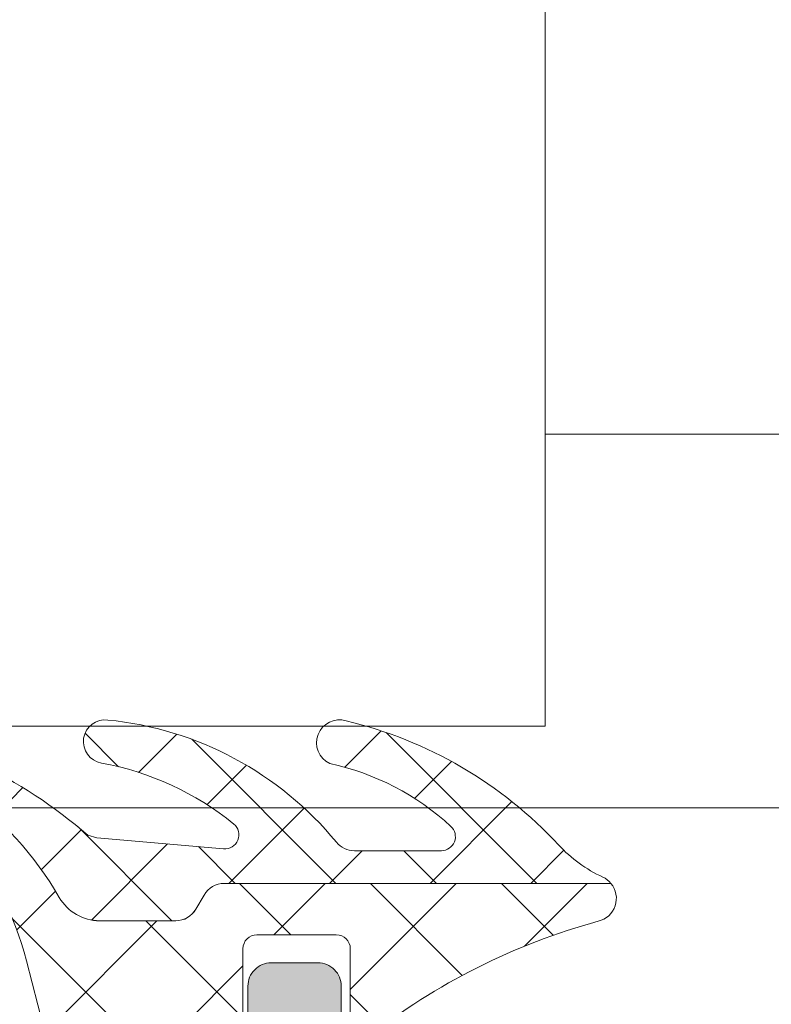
# Model space of a CAD drawing. Header units: millimetres. Extents: x 213386 to 506888, y 183055 to 450952.
# Tile 316 of 656: x 393802 to 393818, y 284315 to 284336. Entities that reach past the tile are written whole.
import ezdxf

# ---------------------------------------------------------------- set-up
doc = ezdxf.new("R2010")
doc.units = ezdxf.units.MM
doc.layers.add('FASÁDA DETAILNÍ', color=255, linetype='Continuous', lineweight=0)

msp = doc.modelspace()

# ---------------------------------------------------------------- hatches: boundary and pattern name
at = {"layer": 'FASÁDA DETAILNÍ'}
h = msp.add_hatch(dxfattribs=at)
h.set_pattern_fill('ANSI37', color=256, scale=0.48, angle=90, style=0)
h.set_pattern_definition([(135, (393673.133020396, 283048.1544064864), (-1.077630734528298, -1.077630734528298), []), (225, (393673.133020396, 283048.1544064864), (1.077630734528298, -1.077630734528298), [])])
edge = h.paths.add_edge_path()
edge.add_arc((393809.3824411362, 284318.737345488), 0.4999992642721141, 219.4073371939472, 269.9999342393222)
edge.add_line((393809.3824405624, 284318.2373462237), (393811.2445375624, 284318.2373462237))
edge.add_arc((393811.2445372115, 284318.5373464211), 0.3000001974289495, 270.0000670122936, 407.3578430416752)
edge.add_arc((393807.6771224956, 284314.663551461), 5.566188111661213, 47.35773889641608, 77.80896735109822)
edge.add_arc((393809.0604164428, 284320.547627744), 0.4897187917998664, 72.98602771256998, 244.88275715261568, ccw=False)
edge.add_arc((393807.1145251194, 284312.2078698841), 9.052420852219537, 42.79332113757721, 76.65656128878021, ccw=False)
edge.add_arc((393815.9587018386, 284320.3957501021), 2.999999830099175, 222.7932868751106, 245.2450969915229)
edge.add_arc((393814.4929196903, 284317.2169440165), 0.5004751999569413, 39.80643418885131, 65.24482424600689, ccw=False)
edge.add_line((393814.8773905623, 284317.5373462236), (393806.5941115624, 284317.5373462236))
edge.add_arc((393806.5941120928, 284317.0373465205), 0.4999997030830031, 90.00006078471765, 150.0000196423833)
edge.add_line((393806.1610995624, 284317.2873462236), (393805.9878935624, 284316.9873462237))
edge.add_arc((393805.5548810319, 284317.2373459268), 0.4999997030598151, 270.0000607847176, 330.0000196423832, ccw=False)
edge.add_line((393805.5548815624, 284316.7373462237), (393803.9255335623, 284316.7373462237))
edge.add_arc((393803.9255327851, 284317.7373455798), 0.999999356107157, 210.0503388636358, 270.0000445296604, ccw=False)
edge.add_arc((393796.741152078, 284313.5810187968), 7.300023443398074, 30.05035458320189, 78.71444631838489)
edge.add_arc((393798.5563846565, 284320.6373558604), 0.3999910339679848, 74.99872341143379, 165.1470492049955, ccw=False)
edge.add_arc((393796.4296641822, 284310.1178517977), 11.13157184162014, 49.41303872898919, 78.44234221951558, ccw=False)
edge.add_line((393803.6718805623, 284318.5713832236), (393803.8640975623, 284318.5136822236))
edge.add_line((393803.8640975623, 284318.5136822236), (393806.5813045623, 284318.2758442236))
edge.add_arc((393806.6074635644, 284318.5747015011), 0.2999999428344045, 264.9976449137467, 410.9690488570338)
edge.add_arc((393802.8132915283, 284313.8944753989), 6.324969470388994, 50.96896669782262, 79.52002920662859)
edge.add_arc((393804.0421688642, 284320.5723112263), 0.4650353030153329, 82.4718628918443, 260.2920262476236, ccw=False)
edge.add_arc((393803.3926700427, 284313.8159788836), 7.252239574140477, 39.40751088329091, 84.37832838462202, ccw=False)
h = msp.add_hatch(dxfattribs=at)
h.set_pattern_fill('ANSI37', color=256, scale=0.625, angle=90, style=0)
h.set_pattern_definition([(135, (393673.133020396, 283048.1544064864), (-1.403165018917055, -1.403165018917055), []), (225, (393673.133020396, 283048.1544064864), (1.403165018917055, -1.403165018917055), [])])
edge = h.paths.add_edge_path()
edge.add_ellipse((393809.2566390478, 284315.9569080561), major_axis=(-5.039467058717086, 0), ratio=1, start_angle=29.791784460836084, end_angle=85.03553873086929, ccw=False)
edge.add_ellipse((393805.1435545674, 284313.6021078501), major_axis=(-0.3000000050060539, 0), ratio=1, start_angle=0.0006926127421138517, end_angle=29.792172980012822, ccw=False)
edge.add_line((393804.8435545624, 284313.6021042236), (393804.8435515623, 284314.1363882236))
edge.add_ellipse((393805.1435513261, 284314.1363894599), major_axis=(-0.2999997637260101, 0), ratio=1, start_angle=-90.00004512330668, end_angle=0.00023611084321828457, ccw=False)
edge.add_line((393805.1435515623, 284314.4363892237), (393806.6935485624, 284314.4363892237))
edge.add_ellipse((393806.6935409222, 284314.7363998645), major_axis=(-0.3000106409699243, 0), ratio=1, start_angle=90.0014591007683, end_angle=179.9956760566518)
edge.add_line((393806.9935515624, 284314.7363772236), (393806.9935625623, 284316.1363592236))
edge.add_ellipse((393807.2935523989, 284316.1363563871), major_axis=(-0.2999898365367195, 0), ratio=1, start_angle=270.00035075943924, end_angle=359.99945824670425, ccw=False)
edge.add_line((393807.2935505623, 284316.4363462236), (393808.9935625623, 284316.4363462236))
edge.add_ellipse((393808.9935554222, 284316.1363360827), major_axis=(-0.3000101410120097, 0), ratio=1, start_angle=180.0044194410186, end_angle=269.9986363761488, ccw=False)
edge.add_line((393809.2935655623, 284316.1363592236), (393809.2935545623, 284314.5725282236))
edge.add_ellipse((393809.5947136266, 284314.5396712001), major_axis=(-0.3029461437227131, 0), ratio=1, start_angle=-6.226450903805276, end_angle=103.4835773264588)
edge.add_ellipse((393818.2996367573, 284303.2237068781), major_axis=(-14.00076634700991, 0), ratio=1, start_angle=285.30173220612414, end_angle=308.07562007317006, ccw=False)
edge.add_ellipse((393814.4929231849, 284317.2159446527), major_axis=(-0.5004721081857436, 0), ratio=1, start_angle=102.9176085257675, end_angle=219.8066343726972)
edge.add_line((393814.8773905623, 284317.5363462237), (393806.5941115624, 284317.5363462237))
edge.add_ellipse((393806.5941120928, 284317.0363465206), major_axis=(-0.4999997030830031, 0), ratio=1, start_angle=270.0000607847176, end_angle=330.0000196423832)
edge.add_line((393806.1610995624, 284317.2863462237), (393805.9878935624, 284316.9863462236))
edge.add_ellipse((393805.5548810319, 284317.2363459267), major_axis=(-0.4999997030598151, 0), ratio=1, start_angle=90.00006078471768, end_angle=150.0000196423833, ccw=False)
edge.add_line((393805.5548815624, 284316.7363462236), (393803.9255335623, 284316.7363462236))
edge.add_ellipse((393803.9255327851, 284317.7363455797), major_axis=(-0.999999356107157, 0), ratio=1, start_angle=30.05033886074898, end_angle=90.00004452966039, ccw=False)
edge.add_ellipse((393796.7411520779, 284313.5800187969), major_axis=(-7.30002344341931, 0), ratio=1, start_angle=210.0503545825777, end_angle=258.7144463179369)
edge.add_ellipse((393798.5563841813, 284320.6363558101), major_axis=(-0.3999905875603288, 0), ratio=1, start_angle=-14.85297522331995, end_angle=69.49817055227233)
edge.add_ellipse((393796.1823172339, 284314.2872576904), major_axis=(-6.378448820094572, 0), ratio=1, start_angle=194.4525977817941, end_angle=249.49812541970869, ccw=False)
edge.add_line((393802.3589165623, 284315.8791842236), (393802.7225035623, 284314.4684772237))
edge.add_line((393802.7225035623, 284314.4684772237), (393802.9326165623, 284313.6057762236))
edge.add_ellipse((393808.2692392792, 284314.9363412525), major_axis=(-5.499995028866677, 0), ratio=1, start_angle=13.99995496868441, end_angle=90.00003420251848)
edge.add_line((393808.2692425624, 284309.4363462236), (393820.6872705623, 284309.4363462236))
edge.add_line((393820.6872705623, 284309.4363462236), (393822.0503275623, 284309.7239652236))
edge.add_ellipse((393822.1535601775, 284309.2347388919), major_axis=(-0.499999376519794, 0), ratio=1, start_angle=220.2837515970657, end_angle=281.9153007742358, ccw=False)
edge.add_line((393822.5349855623, 284309.5580252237), (393824.1085965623, 284307.7014172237))
edge.add_ellipse((393824.6807355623, 284308.1863467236), major_axis=(-0.7499997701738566, 0), ratio=1, start_angle=40.28370615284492, end_angle=220.2837061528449)
edge.add_line((393825.2528745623, 284308.6712762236), (393823.2935885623, 284310.9829202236))
edge.add_ellipse((393822.5307369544, 284310.3363480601), major_axis=(-0.9999990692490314, 0), ratio=1, start_angle=220.2836986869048, end_angle=281.9152478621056)
edge.add_line((393822.3242725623, 284311.3148012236), (393820.5307355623, 284310.9363462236))
edge.add_line((393820.5307355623, 284310.9363462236), (393808.8205345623, 284310.9363462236))
h = msp.add_hatch(color=256, dxfattribs=at)
edge = h.paths.add_edge_path()
edge.add_line((393822.6435545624, 284313.7363462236), (393822.2703495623, 284314.0363462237))
edge.add_line((393822.2703495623, 284314.0363462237), (393818.2971445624, 284314.0363462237))
edge.add_ellipse((393818.2971461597, 284312.0363390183), major_axis=(-2.000007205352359, 0), ratio=1, start_angle=270.0000457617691, end_angle=299.9999336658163)
edge.add_line((393817.2971445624, 284313.7683972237), (393816.3200925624, 284313.2042952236))
edge.add_ellipse((393815.320090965, 284314.936353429), major_axis=(-2.000007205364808, 0), ratio=1, start_angle=90.00004576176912, end_angle=119.99993366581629, ccw=False)
edge.add_line((393815.3200925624, 284312.9363462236), (393809.6002585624, 284312.9363462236))
edge.add_ellipse((393809.6002581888, 284313.4363458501), major_axis=(-0.4999996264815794, 0), ratio=1, start_angle=-4.280210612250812e-05, end_angle=90.00004280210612, ccw=False)
edge.add_line((393809.1002585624, 284313.4363462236), (393809.1002585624, 284315.3363462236))
edge.add_ellipse((393808.6005165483, 284315.3366042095), major_axis=(-0.499742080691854, 0), ratio=1, start_angle=179.9704217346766, end_angle=270.0295782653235)
edge.add_line((393808.6002585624, 284315.8363462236), (393807.6002585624, 284315.8363462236))
edge.add_ellipse((393807.6000005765, 284315.3366042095), major_axis=(-0.499742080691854, 0), ratio=1, start_angle=-90.02957826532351, end_angle=0.02957826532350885)
edge.add_line((393807.1002585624, 284315.3363462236), (393807.1002585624, 284314.3363462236))
edge.add_ellipse((393806.6005191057, 284314.3360856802), major_axis=(-0.4997395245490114, 0), ratio=1, start_angle=89.97012836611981, end_angle=180.0298716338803, ccw=False)
edge.add_line((393806.6002585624, 284313.8363462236), (393805.6002585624, 284313.8363462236))
edge.add_ellipse((393805.6000046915, 284313.3365980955), major_axis=(-0.4997481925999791, 0), ratio=1, start_angle=-90.02910612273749, end_angle=0.02887693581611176)
edge.add_line((393805.1002565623, 284313.3363462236), (393805.1002565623, 284313.1033152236))
edge.add_ellipse((393805.6002557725, 284313.1033147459), major_axis=(-0.4999992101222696, 0), ratio=1, start_angle=-5.474165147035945e-05, end_angle=36.24931299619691)
edge.add_ellipse((393808.1002591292, 284314.9363526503), major_axis=(-3.600006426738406, 0), ratio=1, start_angle=36.2493860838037, end_angle=89.99995914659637)
edge.add_line((393808.1002565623, 284311.3363462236), (393818.0435545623, 284311.3363462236))
edge.add_ellipse((393818.0435547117, 284311.5363460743), major_axis=(-0.1999998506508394, 0), ratio=1, start_angle=89.99995719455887, end_angle=180.0000428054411)
edge.add_line((393818.2435545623, 284311.5363462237), (393818.2435545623, 284312.2535672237))
edge.add_line((393818.2435545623, 284312.2535672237), (393818.1025935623, 284312.3944662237))
edge.add_ellipse((393818.2435549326, 284312.5363461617), major_axis=(-0.2000000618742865, 0), ratio=1, start_angle=-89.9998939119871, end_angle=45.18607561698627, ccw=False)
edge.add_line((393818.2435545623, 284312.7363462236), (393820.1431235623, 284312.7363462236))
edge.add_line((393820.1431235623, 284312.7363462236), (393824.2217715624, 284313.0506642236))
edge.add_ellipse((393824.1435540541, 284313.5445088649), major_axis=(-0.5000005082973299, 0), ratio=1, start_angle=99.00002276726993, end_angle=179.9999265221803)
edge.add_line((393824.6435545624, 284313.5445082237), (393824.6435545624, 284313.7363462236))
edge.add_ellipse((393824.1435549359, 284313.7363465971), major_axis=(-0.4999996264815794, 0), ratio=1, start_angle=179.9999571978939, end_angle=270.0000428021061)
edge.add_line((393824.1435545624, 284314.2363462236), (393824.0435545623, 284314.2363462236))
edge.add_ellipse((393824.0435544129, 284314.0363463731), major_axis=(-0.1999998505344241, 0), ratio=1, start_angle=-90.00004280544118, end_angle=4.280544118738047e-05)
edge.add_line((393823.8435545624, 284314.0363462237), (393823.8435545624, 284313.7363462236))
edge.add_line((393823.8435545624, 284313.7363462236), (393822.6435545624, 284313.7363462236))

# ---------------------------------------------------------------- linework, layer by layer
for p, q in [((395772.7078161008, 284327.1544392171), (393813.4690548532, 284327.1544359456)), ((399616.6382373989, 284327.1544343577), (393813.4690548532, 284327.1544343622)), ((373041.6382373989, 284319.1544487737), (399616.6382373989, 284319.1543827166)), ((392872.1383372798, 284319.1544343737), (395731.1381375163, 284319.1544392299))]:
    msp.add_line(p, q, dxfattribs=at)
msp.add_lwpolyline([(393425.778277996, 284320.9004343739), (393813.4690548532, 284320.9004343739), (393813.4690548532, 284364.9004343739), (393425.778277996, 284364.9004343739), (393344.8073991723, 284364.9004343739), (393344.8073991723, 284320.9004343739)], close=True, dxfattribs=at)
msp.add_lwpolyline([(393798.6599185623, 284321.0237152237, -0.127346), (393803.6718805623, 284318.5713832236), (393803.8640975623, 284318.5136822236), (393806.5813045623, 284318.2758442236), (393806.5813045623, 284318.2758442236, 0.739768), (393806.7963855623, 284318.8077432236, 0.125226), (393803.9637515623, 284320.1139352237, -0.981156), (393804.1030945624, 284321.0333382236, -0.19878), (393808.9961155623, 284318.4199312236), (393808.9961155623, 284318.4199312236, 0.224409), (393809.3824405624, 284318.2373462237), (393811.2445375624, 284318.2373462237), (393811.2445375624, 284318.2373462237, 0.683163), (393811.4477625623, 284318.7580262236, 0.133656), (393808.8525445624, 284320.1042162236, -0.931673), (393809.2037105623, 284321.0159132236, -0.148841), (393813.7572735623, 284318.3576842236, 0.0982791), (393814.7024895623, 284317.6714282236, -0.111454), (393814.8773905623, 284317.5373462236), (393806.5941115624, 284317.5373462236), (393806.5941115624, 284317.5373462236, 0.267949), (393806.1610995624, 284317.2873462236), (393805.9878935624, 284316.9873462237), (393805.9878935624, 284316.9873462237, -0.267949), (393805.5548815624, 284316.7373462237), (393803.9255335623, 284316.7373462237), (393803.9255335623, 284316.7373462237, -0.267714), (393803.0599475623, 284317.2365852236, 0.215587), (393798.1697585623, 284320.7398892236, -0.414972)], format="xyb", dxfattribs=at)
at = {"layer": 'FASÁDA DETAILNÍ', "extrusion": (0, 0, -1)}
for points in [[(-393809.6653505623, 284314.2450752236, 0.0996982), (-393814.6048035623, 284316.7281382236, -0.559391), (-393814.8773905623, 284317.5363462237), (-393806.5941115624, 284317.5363462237), (-393806.5941115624, 284317.5363462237, -0.267949), (-393806.1610995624, 284317.2863462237), (-393805.9878935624, 284316.9863462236), (-393805.9878935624, 284316.9863462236, 0.267949), (-393805.5548815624, 284316.7363462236), (-393803.9255335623, 284316.7363462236), (-393803.9255335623, 284316.7363462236, 0.267714), (-393803.0599475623, 284317.2355852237, -0.215587), (-393798.1697585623, 284320.7388892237, -0.385623)], [(-393798.4162925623, 284320.2617002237, 0.244909), (-393802.3589165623, 284315.8791842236), (-393802.7225035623, 284314.4684772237)], [(-393806.9935515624, 284314.7363772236), (-393806.9935625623, 284316.1363592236), (-393806.9935625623, 284316.1363592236, 0.414209), (-393807.2935505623, 284316.4363462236), (-393808.9935625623, 284316.4363462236), (-393808.9935625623, 284316.4363462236, 0.414184), (-393809.2935655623, 284316.1363592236), (-393809.2935545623, 284314.5725282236)], [(-393809.1002585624, 284313.4363462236), (-393809.1002585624, 284315.3363462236), (-393809.1002585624, 284315.3363462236, -0.414516), (-393808.6002585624, 284315.8363462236), (-393807.6002585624, 284315.8363462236), (-393807.6002585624, 284315.8363462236, -0.414516), (-393807.1002585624, 284315.3363462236), (-393807.1002585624, 284314.3363462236)]]:
    msp.add_lwpolyline(points, format="xyb", dxfattribs=at)

doc.saveas('drawing.dxf')
